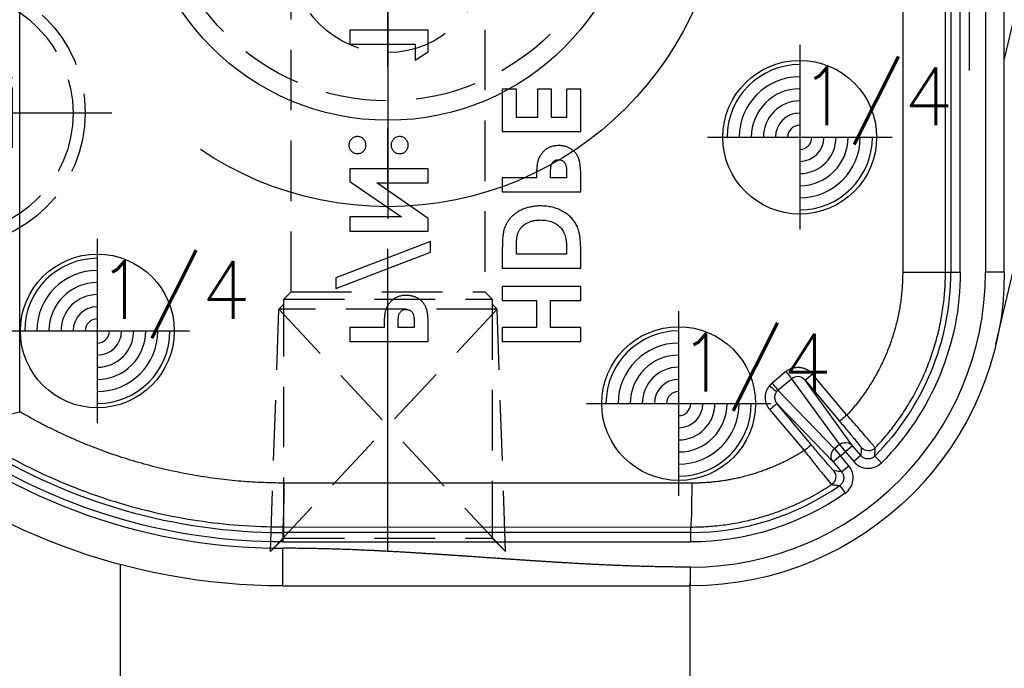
# Model space of a CAD drawing. Extents: x 2651 to 11825, y -3833 to 1075.
# Tile 336 of 656: x 4217 to 4258, y 423 to 449. Entities that reach past the tile are written whole.
import ezdxf

# ---------------------------------------------------------------- set-up
doc = ezdxf.new("R2010")
doc.units = 0
doc.header["$LTSCALE"] = 10
for name, pattern in [('CENTER', [2, 1.25, -0.25, 0.25, -0.25]), ('CNSCEN', [17, 15, -1, 0, -1]), ('CNSHID', [4, 3, -1]), ('HIDDEN', [0.375, 0.25, -0.125])]:
    doc.linetypes.add(name, pattern=pattern)
doc.layers.get('0').update_dxf_attribs({"linetype": 'CONTINUOUS'})
doc.layers.get('Defpoints').update_dxf_attribs({"linetype": 'CONTINUOUS'})
for name, color, linetype in [('1', 7, 'CONTINUOUS'), ('9', 3, 'CONTINUOUS'), ('CEN', 1, 'CENTER'), ('COOL', 150, 'HIDDEN'), ('DIM', 3, 'CONTINUOUS'), ('HIDDEN', 6, 'HIDDEN'), ('PIN', 3, 'CONTINUOUS'), ('TEXT', 4, 'CONTINUOUS'), ('WL1-HL', 4, 'CNSHID'), ('WOR1-CL', 1, 'CNSCEN'), ('WOR1-DL', 7, 'CONTINUOUS')]:
    doc.layers.add(name, color=color, linetype=linetype)
doc.styles.add('china', font='txt')
doc.styles.get("Standard").update_dxf_attribs({"font": 'romans.shx'})
doc.dimstyles.new('MM& INCH5', dxfattribs={"dimtxt": 5, "dimasz": 2.5, "dimexe": 1, "dimexo": 0.5, "dimtad": 0, "dimrnd": 1.38778e-17, "dimzin": 9, "dimdsep": 46, "dimtxsty": 'Standard', "dimblk": 'CLOSED', "dimcen": 0, "dimclrd": 3, "dimclre": 3, "dimclrt": 3, "dimazin": 2, "dimtfac": 0.75, "dimtofl": 0, "dimtmove": 0, "dimatfit": 3, "dimfxl": 0, "dimtolj": 1, "dimarcsym": 0})

# ---------------------------------------------------------------- blocks, each defined once
blk = doc.blocks.new('DSD')
at = {"layer": '1', "color": 252, "linetype": 'Continuous'}
for p, q in [((472.133, 580.525), (472.133, 579.748)), ((488.973, 580.525), (488.973, 578.971)), ((488.973, 578.708), (472.133, 578.708)), ((472.133, 578.32), (472.133, 578.708)), ((488.973, 578.32), (488.973, 578.708)), ((472.133, 578.32), (488.973, 578.32)), ((472.133, 578.094), (472.133, 578.32)), ((488.973, 578.091), (472.133, 578.094)), ((488.973, 578.091), (488.973, 578.32)), ((465.974, 576.38), (465.751, 576.699)), ((472.085, 576.281), (488.925, 576.277)), ((465.899, 575.812), (465.601, 575.562)), ((466.241, 575.404), (465.899, 575.812)), ((464.252, 575.441), (464.527, 575.166)), ((465.1, 575.142), (465.397, 575.391)), ((465.739, 574.984), (465.397, 575.391)), ((465.601, 575.562), (465.943, 575.155)), ((465.943, 575.155), (466.241, 575.404)), ((468.569, 572.998), (466.241, 575.404)), ((465.1, 575.142), (465.442, 574.734)), ((465.442, 574.734), (465.739, 574.984)), ((465.943, 575.155), (465.739, 574.984)), ((465.987, 574.688), (465.739, 574.984)), ((466.191, 574.859), (465.943, 575.155)), ((465.987, 574.688), (466.191, 574.859)), ((466.191, 574.859), (468.527, 572.445)), ((468.857, 573.248), (467.438, 574.939)), ((465.442, 574.734), (467.404, 572.027)), ((467.958, 571.97), (465.987, 574.688)), ((467.15, 574.689), (468.569, 572.998)), ((467.404, 572.027), (465.984, 573.72)), ((465.676, 573.471), (467.096, 571.778)), ((499.831, 573.329), (499.831, 529.985)), ((468.527, 572.445), (467.958, 571.97)), ((468.196, 571.675), (468.765, 572.15)), ((459.179, 567.571), (459.956, 567.571)), ((459.956, 540.854), (459.956, 567.571)), ((460.995, 567.571), (460.995, 555.446)), ((461.384, 567.571), (460.995, 567.571)), ((461.384, 555.446), (461.384, 567.571)), ((461.608, 567.571), (461.384, 567.571)), ((463.374, 567.571), (461.608, 567.571)), ((463.374, 555.682), (463.374, 567.571))]:
    blk.add_line(p, q, dxfattribs=at)
at = {"layer": '1', "color": 7, "linetype": 'Continuous'}
for p, q in [((459.524, 570.543), (451.7, 537.342)), ((476.666, 570.436), (476.666, 569.855)), ((479.905, 570.436), (476.666, 570.436)), ((479.905, 569.855), (479.905, 570.436)), ((482.959, 570.436), (482.959, 569.788)), ((486.198, 570.436), (482.959, 570.436)), ((486.198, 569.855), (486.198, 570.436)), ((476.666, 569.855), (477.912, 569.855)), ((477.912, 569.855), (477.912, 568.734)), ((478.493, 568.734), (478.493, 569.855)), ((478.493, 569.855), (479.905, 569.855)), ((483.541, 569.672), (483.541, 569.855)), ((483.541, 569.855), (484.205, 569.855)), ((484.205, 569.855), (484.205, 569.649)), ((484.786, 569.855), (486.198, 569.855)), ((477.912, 568.734), (476.666, 568.734)), ((476.666, 568.734), (476.666, 568.153)), ((479.905, 568.734), (478.493, 568.734)), ((479.905, 568.153), (479.905, 568.734)), ((476.666, 568.153), (479.905, 568.153)), ((486.779, 568.236), (482.876, 566.746)), ((486.779, 567.795), (486.779, 568.236)), ((459.179, 567.571), (459.179, 540.854)), ((461.608, 567.571), (461.608, 555.669)), ((482.876, 566.305), (486.779, 567.795)), ((476.666, 567.405), (476.666, 566.673)), ((479.905, 567.405), (476.666, 567.405)), ((479.905, 566.662), (479.905, 567.405)), ((477.248, 566.824), (479.324, 566.824)), ((477.248, 566.602), (477.248, 566.824)), ((479.324, 566.824), (479.324, 566.52)), ((482.876, 566.746), (482.876, 566.305)), ((482.959, 565.869), (482.959, 565.346)), ((486.198, 565.869), (482.959, 565.869)), ((486.198, 565.288), (486.198, 565.869)), ((482.959, 565.346), (485.091, 563.876)), ((486.198, 563.822), (484.073, 565.288)), ((484.073, 565.288), (486.198, 565.288)), ((476.666, 564.25), (476.666, 563.601)), ((479.905, 564.25), (476.666, 564.25)), ((479.905, 563.669), (479.905, 564.25)), ((485.091, 563.876), (482.959, 563.876)), ((482.959, 563.876), (482.959, 563.295)), ((477.248, 563.486), (477.248, 563.669)), ((477.248, 563.669), (477.912, 563.669)), ((477.912, 563.669), (477.912, 563.463)), ((478.493, 563.669), (479.905, 563.669)), ((486.198, 563.295), (486.198, 563.822)), ((482.959, 563.295), (486.198, 563.295)), ((476.666, 561.759), (476.666, 560.015)), ((479.905, 561.759), (476.666, 561.759)), ((479.905, 560.015), (479.905, 561.759)), ((477.248, 560.015), (477.248, 561.177)), ((477.248, 561.177), (477.871, 561.177)), ((477.871, 561.177), (477.871, 560.015)), ((478.452, 560.015), (478.452, 561.177)), ((478.452, 561.177), (479.324, 561.177)), ((479.324, 561.177), (479.324, 560.015)), ((476.666, 560.015), (477.248, 560.015)), ((477.871, 560.015), (478.452, 560.015)), ((479.324, 560.015), (479.905, 560.015)), ((456.588, 547.764), (459.179, 558.751)), ((483.499, 558.811), (482.959, 558.464)), ((483.499, 558.147), (483.499, 558.811)), ((482.959, 558.464), (482.959, 557.565)), ((486.198, 558.147), (483.499, 558.147)), ((486.198, 557.565), (486.198, 558.147)), ((482.959, 557.565), (486.198, 557.565))]:
    blk.add_line(p, q, dxfattribs=at)
at = {"layer": '1', "color": 110, "linetype": 'Continuous'}
blk.add_line((459.956, 540.854), (459.956, 567.571), dxfattribs=at)
at = {"layer": '1', "color": 7, "linetype": 'Continuous', "extrusion": (0, 0, -1)}
for centre, radius, start, end in [((-472.133, 567.571), 12.954, 0, 90), ((-488.973, 554.617), 25.908, 90, 171.2121)]:
    blk.add_arc(centre, radius, start, end, dxfattribs=at)
at = {"layer": '1', "color": 110, "linetype": 'Continuous'}
for centre, radius, start, end in [((472.133, 567.571), 12.177, 90, 180), ((488.973, 554.617), 24.354, 8.7879, 90)]:
    blk.add_arc(centre, radius, start, end, dxfattribs=at)
at = {"layer": '1', "color": 252, "linetype": 'Continuous'}
for centre, radius, start, end in [((472.133, 567.571), 12.177, 90, 180), ((488.973, 554.617), 24.354, 8.7879, 90), ((472.133, 567.571), 10.748, 90, 124.96), ((488.973, 554.617), 23.702, 58.1066, 90), ((472.133, 567.571), 10.748, 135.04, 180)]:
    blk.add_arc(centre, radius, start, end, dxfattribs=at)
at = {"layer": '1', "color": 252, "linetype": 'Continuous', "extrusion": (0, 0, -1)}
for centre, radius, start, end in [((-472.133, 567.571), 11.137, 55.04, 90), ((-488.973, 554.617), 24.091, 90, 121.8934), ((-472.133, 567.571), 11.137, 0, 44.96)]:
    blk.add_arc(centre, radius, start, end, dxfattribs=at)
for centre, major_axis, ratio, start_param, end_param in [((472.133, 576.281), (0, -1.814), 0.026177, 1.57079, 3.132863), ((488.973, 576.277), (0, -1.814), 0.026177, 1.57079, 3.132863), ((466.528, 576.016), (0.056, 0.385), 0.999914, 3.870947, 5.55383), ((465.943, 575.155), (-0.279, -0.27), 0.992489, 3.212987, 4.782718), ((464.789, 574.558), (0.388, -0.012), 0.999914, 3.870966, 5.553812), ((467.448, 574.939), (0.298, 0.25), 0.016833, 3.150321, 4.692337), ((465.739, 574.984), (-0.315, -0.228), 0.992489, 4.64206, 6.211791), ((465.686, 573.471), (0.298, 0.25), 0.016827, 4.692332, 6.274457), ((468.867, 573.248), (-0.298, -0.25), 0.016833, 0.008728, 1.550745), ((468.775, 572.15), (-0.249, 0.298), 0.020097, 4.729166, 6.160824), ((468.885, 572.263), (-0.305, 0.241), 0.01625, 4.732916, 6.16162), ((467.106, 571.778), (0.298, 0.25), 0.016827, 4.692332, 6.274457), ((468.206, 571.675), (-0.249, 0.298), 0.020097, 4.729166, 6.160824)]:
    blk.add_ellipse(centre, major_axis=major_axis, ratio=ratio, start_param=start_param, end_param=end_param, dxfattribs=at)
at = {"layer": '1', "color": 7, "linetype": 'Continuous'}
blk.add_open_spline([(488.973, 580.525), (483.359, 580.525), (477.746, 580.525), (472.133, 580.525)], degree=3, dxfattribs=at)
at = {"layer": '1', "color": 110, "linetype": 'Continuous'}
blk.add_open_spline([(472.133, 579.748), (473.135, 579.748), (474.238, 579.715), (475.219, 579.685), (476.343, 579.627), (477.278, 579.578), (478.448, 579.502), (478.915, 579.472), (479.5, 579.432), (479.851, 579.408), (480.553, 579.36), (481.254, 579.311), (481.605, 579.287), (482.189, 579.247), (482.658, 579.217), (483.827, 579.141), (484.763, 579.092), (485.885, 579.034), (486.868, 579.004), (487.97, 578.971), (488.973, 578.971)], degree=2, knots=[0, 0, 0, 0.125, 0.125, 0.25, 0.25, 0.375, 0.375, 0.4375, 0.4375, 0.5, 0.5, 0.5625, 0.5625, 0.625, 0.625, 0.75, 0.75, 0.875, 0.875, 1, 1, 1], dxfattribs=at)
at = {"layer": '1', "color": 252, "linetype": 'Continuous'}
for points in [[(472.133, 579.748), (477.746, 579.748), (483.359, 578.971), (488.973, 578.971)], [(467.404, 572.027), (467.479, 571.938), (467.593, 571.883), (467.708, 571.882)], [(467.708, 571.882), (467.799, 571.881), (467.889, 571.912), (467.958, 571.97)]]:
    blk.add_open_spline(points, degree=3, dxfattribs=at)
for points, knots in [([(472.133, 578.094), (471.888, 578.09), (471.41, 578.08), (470.714, 578.005), (470.058, 577.895), (469.444, 577.752), (468.873, 577.583), (468.345, 577.395), (467.859, 577.193), (467.415, 576.983), (467.012, 576.769), (466.647, 576.557), (466.421, 576.41), (466.313, 576.34)], [0, 0, 0, 0, 0.119039, 0.232454, 0.340243, 0.442407, 0.538944, 0.629855, 0.71514, 0.794797, 0.868826, 0.937227, 1, 1, 1, 1]), ([(501.259, 574.615), (500.953, 574.798), (500.314, 575.179), (499.283, 575.713), (498.144, 576.236), (496.891, 576.727), (495.524, 577.173), (494.043, 577.554), (492.449, 577.849), (490.746, 578.051), (489.574, 578.077), (488.973, 578.091)], [0, 0, 0, 0, 0.082708, 0.172517, 0.269427, 0.373438, 0.484549, 0.602761, 0.728074, 0.860487, 1, 1, 1, 1]), ([(465.751, 576.699), (465.662, 576.637), (465.588, 576.557), (465.476, 576.374), (465.44, 576.27), (465.412, 576.058), (465.42, 575.948), (465.48, 575.742), (465.531, 575.645), (465.601, 575.562)], [0, 0, 0, 0, 0.25, 0.25, 0.5, 0.5, 0.75, 0.75, 1, 1, 1, 1]), ([(465.899, 575.812), (465.875, 575.845), (465.827, 575.915), (465.801, 576.046), (465.818, 576.18), (465.878, 576.299), (465.943, 576.354), (465.974, 576.38)], [0, 0, 0, 0, 0.188754, 0.394177, 0.605822, 0.811245, 1, 1, 1, 1]), ([(466.314, 576.34), (466.309, 576.34), (466.305, 576.341), (466.289, 576.343), (466.275, 576.345), (466.206, 576.353), (466.152, 576.36), (466.08, 576.368), (466.064, 576.37), (466.023, 576.375), (465.998, 576.378), (465.974, 576.38)], [0, 0, 0, 0, 0.030224, 0.030224, 0.151118, 0.151118, 0.634697, 0.634697, 0.781436, 0.781436, 1, 1, 1, 1]), ([(467.438, 574.939), (467.376, 575.017), (467.257, 575.168), (467.092, 575.376), (466.953, 575.552), (466.84, 575.692), (466.754, 575.798), (466.693, 575.873), (466.553, 576.045), (466.369, 576.277), (466.331, 576.319), (466.313, 576.34)], [0, 0, 0, 0, 0.106887, 0.205186, 0.292302, 0.366385, 0.426275, 0.471358, 0.501372, 0.75478, 1, 1, 1, 1]), ([(465.397, 575.391), (465.328, 575.474), (465.242, 575.542), (465.049, 575.636), (464.942, 575.664), (464.729, 575.673), (464.62, 575.655), (464.42, 575.577), (464.329, 575.518), (464.252, 575.441)], [0, 0, 0, 0, 0.25, 0.25, 0.5, 0.5, 0.75, 0.75, 1, 1, 1, 1]), ([(465.899, 575.812), (465.987, 575.8), (466.076, 575.788), (466.187, 575.773), (466.208, 575.769), (466.23, 575.766)], [0, 0, 0, 0, 0.805738, 0.805738, 1, 1, 1, 1]), ([(466.229, 575.766), (466.234, 575.766), (466.258, 575.738), (466.329, 575.656), (466.358, 575.623), (466.425, 575.545), (466.464, 575.5), (466.591, 575.351), (466.693, 575.231), (466.912, 574.973), (467.03, 574.832), (467.15, 574.689)], [0, 0, 0, 0, 0.25, 0.25, 0.375, 0.375, 0.5, 0.5, 0.75, 0.75, 1, 1, 1, 1]), ([(464.527, 575.166), (464.558, 575.192), (464.623, 575.247), (464.751, 575.285), (464.886, 575.279), (465.01, 575.23), (465.071, 575.17), (465.1, 575.142)], [0, 0, 0, 0, 0.188755, 0.394179, 0.605823, 0.811246, 1, 1, 1, 1]), ([(464.508, 574.826), (464.337, 574.638), (463.996, 574.265), (463.54, 573.663), (463.128, 573.038), (462.766, 572.391), (462.453, 571.726), (462.189, 571.047), (461.975, 570.358), (461.809, 569.663), (461.693, 568.965), (461.621, 568.268), (461.612, 567.803), (461.608, 567.571)], [0, 0, 0, 0, 0.095127, 0.18941, 0.28285, 0.375445, 0.467198, 0.558107, 0.648172, 0.737394, 0.825772, 0.913308, 1, 1, 1, 1]), ([(464.527, 575.168), (464.527, 575.163), (464.526, 575.158), (464.525, 575.143), (464.525, 575.129), (464.521, 575.061), (464.517, 575.006), (464.512, 574.909), (464.51, 574.868), (464.508, 574.826)], [0, 0, 0, 0, 0.03027, 0.03027, 0.151349, 0.151349, 0.635664, 0.635664, 1, 1, 1, 1]), ([(464.508, 574.826), (464.51, 574.821), (464.515, 574.812), (464.559, 574.758), (464.629, 574.674), (464.725, 574.561), (464.891, 574.368), (465.191, 574.017), (465.501, 573.667), (465.676, 573.471)], [0, 0, 0, 0, 0.099069, 0.200049, 0.301625, 0.402428, 0.501142, 0.719432, 1, 1, 1, 1]), ([(465.087, 574.808), (465.09, 574.896), (465.093, 574.984), (465.098, 575.095), (465.099, 575.118), (465.1, 575.142)], [0, 0, 0, 0, 0.789513, 0.789513, 1, 1, 1, 1]), ([(465.984, 573.72), (465.864, 573.862), (465.748, 574.001), (465.585, 574.197), (465.534, 574.259), (465.437, 574.376), (465.391, 574.432), (465.267, 574.582), (465.2, 574.664), (465.111, 574.775), (465.087, 574.804), (465.087, 574.809)], [0, 0, 0, 0, 0.25, 0.25, 0.375, 0.375, 0.5, 0.5, 0.75, 0.75, 1, 1, 1, 1]), ([(501.691, 573.842), (501.68, 573.843), (501.437, 573.779), (500.728, 573.584), (500.276, 573.457), (499.831, 573.329)], [0, 0, 0, 0, 0.5, 0.5, 1, 1, 1, 1]), ([(468.582, 572.502), (468.637, 572.571), (468.667, 572.66), (468.662, 572.839), (468.628, 572.928), (468.569, 572.998)], [0, 0, 0, 0, 0.5, 0.5, 1, 1, 1, 1])]:
    blk.add_open_spline(points, degree=3, knots=knots, dxfattribs=at)
at = {"layer": '1', "color": 7, "linetype": 'Continuous'}
for points, weights in [([(467.438, 574.939), (468.838, 575.822), (470.429, 576.281), (472.085, 576.281)], [1, 0.973777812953, 0.973777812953, 1]), ([(488.925, 576.277), (492.78, 576.276), (496.501, 575.27), (499.831, 573.329)], [1, 0.976931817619, 0.976931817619, 1]), ([(463.374, 567.571), (463.374, 569.783), (464.178, 571.844), (465.676, 573.471)], [1, 0.954385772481, 0.954385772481, 1]), ([(468.527, 572.445), (468.547, 572.462), (468.566, 572.481), (468.582, 572.502)], [1, 0.996550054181, 0.996550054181, 1])]:
    blk.add_rational_spline(points, weights, degree=3, dxfattribs=at)
at = {"layer": '1', "color": 252, "linetype": 'Continuous'}
for points, weights in [([(468.857, 573.248), (469.107, 572.95), (469.114, 572.564), (468.875, 572.263)], [1, 0.850418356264, 0.850418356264, 1]), ([(468.875, 572.263), (468.842, 572.221), (468.805, 572.184), (468.765, 572.15)], [1, 0.996550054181, 0.996550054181, 1]), ([(468.196, 571.675), (467.846, 571.383), (467.391, 571.426), (467.096, 571.778)], [1, 0.80498879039, 0.80498879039, 1])]:
    blk.add_rational_spline(points, weights, degree=3, dxfattribs=at)
at = {"layer": '1', "color": 7, "linetype": 'Continuous'}
for points, knots in [([(482.959, 569.788), (482.96, 569.745), (482.96, 569.663), (482.964, 569.545), (482.972, 569.437), (482.982, 569.337), (482.996, 569.247), (483.012, 569.165), (483.031, 569.093), (483.054, 569.029), (483.081, 568.971), (483.109, 568.917), (483.144, 568.867), (483.18, 568.819), (483.221, 568.775), (483.265, 568.733), (483.313, 568.695), (483.365, 568.66), (483.42, 568.628), (483.478, 568.601), (483.538, 568.578), (483.601, 568.559), (483.667, 568.544), (483.735, 568.534), (483.807, 568.527), (483.855, 568.527), (483.879, 568.526)], [0, 0, 0, 0, 0.070781, 0.136552, 0.197012, 0.252923, 0.303687, 0.349719, 0.39124, 0.428479, 0.463057, 0.49715, 0.531002, 0.564226, 0.597701, 0.631421, 0.665597, 0.700451, 0.735881, 0.771092, 0.806975, 0.843534, 0.88094, 0.919294, 0.95918, 1, 1, 1, 1]), ([(483.605, 569.26), (483.6, 569.27), (483.589, 569.292), (483.576, 569.329), (483.565, 569.372), (483.556, 569.421), (483.549, 569.475), (483.544, 569.536), (483.542, 569.602), (483.541, 569.648), (483.541, 569.672)], [0, 0, 0, 0, 0.082101, 0.173825, 0.278953, 0.396639, 0.527316, 0.671298, 0.828754, 1, 1, 1, 1]), ([(484.205, 569.649), (484.205, 569.612), (484.204, 569.543), (484.198, 569.449), (484.188, 569.373), (484.175, 569.314), (484.154, 569.267), (484.129, 569.226), (484.099, 569.191), (484.063, 569.161), (484.023, 569.137), (483.978, 569.12), (483.93, 569.109), (483.896, 569.108), (483.879, 569.108)], [0, 0, 0, 0, 0.15516, 0.285496, 0.390503, 0.470975, 0.538446, 0.603655, 0.666587, 0.730199, 0.794945, 0.860228, 0.928121, 1, 1, 1, 1]), ([(484.737, 569.195), (484.741, 569.212), (484.75, 569.248), (484.759, 569.307), (484.767, 569.376), (484.775, 569.454), (484.78, 569.541), (484.783, 569.637), (484.786, 569.743), (484.786, 569.817), (484.786, 569.855)], [0, 0, 0, 0, 0.077373, 0.167614, 0.272108, 0.390016, 0.521363, 0.667272, 0.82681, 1, 1, 1, 1]), ([(483.879, 569.108), (483.863, 569.108), (483.834, 569.109), (483.792, 569.116), (483.752, 569.128), (483.716, 569.145), (483.683, 569.167), (483.653, 569.193), (483.626, 569.224), (483.612, 569.248), (483.605, 569.26)], [0, 0, 0, 0, 0.137788, 0.267341, 0.390444, 0.511778, 0.629509, 0.747829, 0.871885, 1, 1, 1, 1]), ([(483.879, 568.526), (483.906, 568.527), (483.96, 568.528), (484.037, 568.536), (484.112, 568.551), (484.183, 568.57), (484.25, 568.596), (484.315, 568.626), (484.375, 568.664), (484.431, 568.706), (484.485, 568.753), (484.533, 568.804), (484.578, 568.86), (484.618, 568.919), (484.654, 568.982), (484.687, 569.049), (484.715, 569.12), (484.73, 569.17), (484.737, 569.195)], [0, 0, 0, 0, 0.068875, 0.135349, 0.199289, 0.26155, 0.322915, 0.382772, 0.442844, 0.502652, 0.562749, 0.62274, 0.682687, 0.743329, 0.805013, 0.868067, 0.933111, 1, 1, 1, 1]), ([(476.666, 566.673), (476.667, 566.616), (476.668, 566.505), (476.676, 566.346), (476.69, 566.197), (476.708, 566.059), (476.732, 565.933), (476.763, 565.818), (476.798, 565.715), (476.84, 565.622), (476.888, 565.536), (476.942, 565.455), (477.003, 565.379), (477.071, 565.306), (477.146, 565.237), (477.227, 565.171), (477.316, 565.111), (477.411, 565.053), (477.511, 565), (477.616, 564.955), (477.725, 564.917), (477.838, 564.886), (477.955, 564.861), (478.077, 564.843), (478.203, 564.833), (478.288, 564.832), (478.331, 564.831)], [0, 0, 0, 0, 0.060148, 0.116267, 0.168654, 0.217399, 0.262434, 0.303933, 0.34226, 0.377441, 0.411406, 0.445398, 0.479766, 0.514584, 0.550214, 0.587001, 0.624663, 0.663615, 0.703456, 0.74345, 0.784013, 0.825133, 0.867265, 0.910306, 0.954424, 1, 1, 1, 1]), ([(477.507, 565.718), (477.486, 565.742), (477.443, 565.791), (477.391, 565.878), (477.346, 565.973), (477.31, 566.079), (477.282, 566.195), (477.262, 566.322), (477.25, 566.459), (477.248, 566.553), (477.248, 566.602)], [0, 0, 0, 0, 0.101663, 0.207636, 0.318745, 0.43668, 0.563507, 0.698681, 0.844447, 1, 1, 1, 1]), ([(479.324, 566.52), (479.324, 566.484), (479.323, 566.415), (479.317, 566.315), (479.311, 566.222), (479.3, 566.137), (479.287, 566.059), (479.269, 565.99), (479.25, 565.927), (479.226, 565.872), (479.199, 565.821), (479.168, 565.775), (479.133, 565.729), (479.093, 565.687), (479.049, 565.646), (479.002, 565.609), (478.95, 565.573), (478.894, 565.54), (478.834, 565.51), (478.77, 565.483), (478.704, 565.461), (478.634, 565.443), (478.56, 565.43), (478.483, 565.419), (478.403, 565.414), (478.348, 565.413), (478.321, 565.412)], [0, 0, 0, 0, 0.062615, 0.120429, 0.174199, 0.223725, 0.269028, 0.310765, 0.348115, 0.382378, 0.414753, 0.447195, 0.480045, 0.513739, 0.547963, 0.582918, 0.619315, 0.657124, 0.695687, 0.735514, 0.775823, 0.817652, 0.860743, 0.905387, 0.951998, 1, 1, 1, 1]), ([(478.331, 564.831), (478.392, 564.833), (478.512, 564.835), (478.689, 564.859), (478.858, 564.898), (479.018, 564.953), (479.169, 565.02), (479.306, 565.101), (479.431, 565.194), (479.541, 565.297), (479.636, 565.409), (479.717, 565.526), (479.781, 565.648), (479.821, 565.756), (479.846, 565.849), (479.861, 565.931), (479.875, 566.024), (479.886, 566.129), (479.895, 566.245), (479.9, 566.374), (479.904, 566.514), (479.905, 566.611), (479.905, 566.662)], [0, 0, 0, 0, 0.065773, 0.129478, 0.19143, 0.252446, 0.311787, 0.368818, 0.424092, 0.478492, 0.531394, 0.582004, 0.631201, 0.679503, 0.705561, 0.735222, 0.769132, 0.806858, 0.84893, 0.895117, 0.94547, 1, 1, 1, 1]), ([(478.321, 565.412), (478.278, 565.413), (478.196, 565.415), (478.075, 565.429), (477.962, 565.453), (477.856, 565.487), (477.757, 565.529), (477.666, 565.583), (477.581, 565.645), (477.532, 565.694), (477.507, 565.718)], [0, 0, 0, 0, 0.142277, 0.277429, 0.406477, 0.530595, 0.650143, 0.766851, 0.883502, 1, 1, 1, 1]), ([(476.666, 563.601), (476.667, 563.559), (476.667, 563.477), (476.671, 563.359), (476.679, 563.25), (476.689, 563.151), (476.703, 563.06), (476.719, 562.979), (476.738, 562.907), (476.761, 562.843), (476.788, 562.785), (476.817, 562.731), (476.851, 562.681), (476.887, 562.632), (476.928, 562.589), (476.972, 562.547), (477.021, 562.508), (477.072, 562.474), (477.127, 562.442), (477.185, 562.414), (477.245, 562.392), (477.308, 562.373), (477.374, 562.358), (477.443, 562.348), (477.514, 562.341), (477.562, 562.34), (477.586, 562.34)], [0, 0, 0, 0, 0.070781, 0.136552, 0.197012, 0.252923, 0.303687, 0.349719, 0.39124, 0.428479, 0.463057, 0.49715, 0.531002, 0.564226, 0.597701, 0.631421, 0.665597, 0.700451, 0.735881, 0.771092, 0.806975, 0.843534, 0.88094, 0.919294, 0.95918, 1, 1, 1, 1]), ([(477.312, 563.074), (477.307, 563.084), (477.296, 563.106), (477.283, 563.143), (477.272, 563.186), (477.263, 563.234), (477.256, 563.289), (477.251, 563.349), (477.249, 563.416), (477.248, 563.462), (477.248, 563.486)], [0, 0, 0, 0, 0.082101, 0.173825, 0.278953, 0.396639, 0.527316, 0.671298, 0.828754, 1, 1, 1, 1]), ([(477.912, 563.463), (477.912, 563.426), (477.911, 563.357), (477.905, 563.263), (477.895, 563.187), (477.882, 563.127), (477.861, 563.08), (477.836, 563.04), (477.806, 563.005), (477.771, 562.975), (477.73, 562.95), (477.685, 562.934), (477.637, 562.923), (477.603, 562.922), (477.586, 562.921)], [0, 0, 0, 0, 0.15516, 0.285496, 0.390503, 0.470975, 0.538446, 0.603655, 0.666587, 0.730199, 0.794945, 0.860228, 0.928121, 1, 1, 1, 1]), ([(478.444, 563.009), (478.448, 563.025), (478.457, 563.061), (478.466, 563.121), (478.475, 563.19), (478.482, 563.267), (478.487, 563.355), (478.49, 563.451), (478.493, 563.557), (478.493, 563.63), (478.493, 563.669)], [0, 0, 0, 0, 0.077373, 0.167614, 0.272108, 0.390016, 0.521363, 0.667272, 0.82681, 1, 1, 1, 1]), ([(477.586, 562.921), (477.571, 562.922), (477.541, 562.923), (477.499, 562.93), (477.459, 562.942), (477.423, 562.958), (477.39, 562.98), (477.36, 563.007), (477.333, 563.038), (477.319, 563.062), (477.312, 563.074)], [0, 0, 0, 0, 0.137788, 0.267341, 0.390444, 0.511778, 0.629509, 0.747829, 0.871885, 1, 1, 1, 1]), ([(477.586, 562.34), (477.613, 562.34), (477.667, 562.341), (477.745, 562.35), (477.819, 562.364), (477.89, 562.383), (477.957, 562.41), (478.022, 562.44), (478.082, 562.477), (478.138, 562.52), (478.192, 562.566), (478.24, 562.618), (478.285, 562.673), (478.325, 562.732), (478.361, 562.795), (478.394, 562.863), (478.422, 562.934), (478.437, 562.984), (478.444, 563.009)], [0, 0, 0, 0, 0.068875, 0.135349, 0.199289, 0.26155, 0.322915, 0.382772, 0.442844, 0.502652, 0.562749, 0.62274, 0.682687, 0.743329, 0.805013, 0.868067, 0.933111, 1, 1, 1, 1]), ([(484.144, 562.672), (484.12, 562.671), (484.074, 562.669), (484.007, 562.648), (483.946, 562.616), (483.892, 562.57), (483.847, 562.517), (483.814, 562.456), (483.793, 562.389), (483.791, 562.343), (483.79, 562.319)], [0, 0, 0, 0, 0.12783, 0.250877, 0.372608, 0.500305, 0.628002, 0.750286, 0.873333, 1, 1, 1, 1]), ([(484.496, 562.319), (484.494, 562.343), (484.492, 562.389), (484.472, 562.455), (484.439, 562.517), (484.395, 562.57), (484.342, 562.616), (484.28, 562.648), (484.214, 562.669), (484.168, 562.671), (484.144, 562.672)], [0, 0, 0, 0, 0.127088, 0.250543, 0.372679, 0.500053, 0.627277, 0.749413, 0.871745, 1, 1, 1, 1]), ([(485.885, 562.672), (485.861, 562.671), (485.815, 562.669), (485.749, 562.648), (485.688, 562.616), (485.635, 562.57), (485.59, 562.516), (485.556, 562.456), (485.537, 562.389), (485.535, 562.343), (485.534, 562.319)], [0, 0, 0, 0, 0.128226, 0.250531, 0.372639, 0.499833, 0.627179, 0.749842, 0.87294, 1, 1, 1, 1]), ([(486.239, 562.319), (486.238, 562.343), (486.236, 562.389), (486.216, 562.456), (486.182, 562.517), (486.137, 562.57), (486.083, 562.616), (486.022, 562.648), (485.955, 562.669), (485.909, 562.671), (485.885, 562.672)], [0, 0, 0, 0, 0.126678, 0.249735, 0.372031, 0.499739, 0.627447, 0.750221, 0.872159, 1, 1, 1, 1]), ([(483.79, 562.319), (483.791, 562.296), (483.793, 562.249), (483.813, 562.183), (483.847, 562.122), (483.892, 562.069), (483.946, 562.023), (484.007, 561.99), (484.074, 561.97), (484.12, 561.968), (484.144, 561.966)], [0, 0, 0, 0, 0.126727, 0.249831, 0.371148, 0.498906, 0.626663, 0.749005, 0.872109, 1, 1, 1, 1]), ([(484.144, 561.966), (484.167, 561.967), (484.213, 561.97), (484.279, 561.99), (484.339, 562.023), (484.393, 562.069), (484.438, 562.122), (484.472, 562.183), (484.492, 562.249), (484.494, 562.296), (484.496, 562.319)], [0, 0, 0, 0, 0.12614, 0.24756, 0.370463, 0.498806, 0.627149, 0.749023, 0.872692, 1, 1, 1, 1]), ([(485.534, 562.319), (485.535, 562.296), (485.537, 562.25), (485.556, 562.183), (485.59, 562.123), (485.635, 562.069), (485.688, 562.023), (485.749, 561.99), (485.815, 561.97), (485.861, 561.967), (485.885, 561.966)], [0, 0, 0, 0, 0.12712, 0.250277, 0.371969, 0.499375, 0.62663, 0.749351, 0.871713, 1, 1, 1, 1]), ([(485.885, 561.966), (485.909, 561.967), (485.955, 561.97), (486.022, 561.99), (486.083, 562.023), (486.137, 562.069), (486.182, 562.122), (486.216, 562.183), (486.236, 562.249), (486.238, 562.296), (486.239, 562.319)], [0, 0, 0, 0, 0.127902, 0.249898, 0.37328, 0.501049, 0.628817, 0.750146, 0.873261, 1, 1, 1, 1])]:
    blk.add_open_spline(points, degree=3, knots=knots, dxfattribs=at)
blk = doc.blocks.new('*U10', base_point=(1624.618, 1808.955))
for p, q in [((1624.618, 1811.842), (1622.118, 1810.399)), ((1627.118, 1810.398), (1624.618, 1811.842)), ((1622.118, 1810.399), (1622.118, 1807.512)), ((1627.118, 1807.511), (1627.118, 1810.398)), ((1622.118, 1807.512), (1624.618, 1806.068)), ((1624.618, 1806.068), (1627.118, 1807.511))]:
    blk.add_line(p, q)
for radius in [5.5, 5]:
    blk.add_circle((1624.618, 1808.955), radius)
at = {"layer": 'CEN'}
for p, q in [((1624.618, 1815.555), (1624.618, 1802.355)), ((1618.018, 1808.955), (1631.218, 1808.955))]:
    blk.add_line(p, q, dxfattribs=at)
blk = doc.blocks.new('A$C3FB17615')
at = {"layer": 'CEN'}
for p, q in [((0, 15.24), (0, -15.24)), ((-15.24, 0), (15.24, 0))]:
    blk.add_line(p, q, dxfattribs=at)
at = {"layer": 'HIDDEN', "color": 110}
blk.add_circle((0, 0), 12.7, dxfattribs=at)
at = {"layer": 'TEXT'}
blk.add_text('ST', height=3, dxfattribs=at).set_placement((1.796, 3.362))
blk = doc.blocks.new('*D116')
at = {"layer": 'Defpoints', "color": 0}
for p in [(4278.684, 927.642), (4278.684, 906.842), (4171.684, 387.642)]:
    blk.add_point(p, dxfattribs=at)
at = {"layer": 'DIM', "color": 3, "lineweight": -2}
blk.add_line((4278.684, 907.342), (4278.684, 927.642), dxfattribs=at)
at = {"layer": 'DIM', "color": 3, "insert": (4278.684, 950.648), "char_height": 5, "attachment_point": 5, "rotation": 90}
blk.add_mtext('\\A1;107 [4.213]', dxfattribs=at)
blk = doc.blocks.new('_Closed')
at = {"color": 0, "linetype": 'ByBlock', "lineweight": -2}
for p, q in [((-1, 0.167), (0, 0)), ((-1, 0.167), (-1, -0.167)), ((0, 0), (-1, -0.167)), ((0, 0), (-1, 0))]:
    blk.add_line(p, q, dxfattribs=at)
blk = doc.blocks.new('*D117')
at = {"layer": 'Defpoints', "color": 0}
for p in [(4291.684, 927.642), (4291.684, 912.642), (4171.684, 387.642)]:
    blk.add_point(p, dxfattribs=at)
at = {"layer": 'DIM', "color": 3, "lineweight": -2}
blk.add_line((4291.684, 913.142), (4291.684, 927.642), dxfattribs=at)
at = {"layer": 'DIM', "color": 3, "insert": (4291.684, 950.648), "char_height": 5, "attachment_point": 5, "rotation": 90}
blk.add_mtext('\\A1;120 [4.724]', dxfattribs=at)
blk = doc.blocks.new('*D118')
at = {"layer": 'Defpoints', "color": 0}
for p in [(4368.684, 927.642), (4368.684, 892.822), (4171.684, 387.642)]:
    blk.add_point(p, dxfattribs=at)
at = {"layer": 'DIM', "color": 3, "lineweight": -2}
blk.add_line((4368.684, 893.322), (4368.684, 927.642), dxfattribs=at)
at = {"layer": 'DIM', "color": 3, "insert": (4368.684, 950.648), "char_height": 5, "attachment_point": 5, "rotation": 90}
blk.add_mtext('\\A1;197 [7.756]', dxfattribs=at)
blk = doc.blocks.new('*D119')
at = {"layer": 'Defpoints', "color": 0}
for p in [(4376.684, 927.642), (4371.684, 807.17), (4171.684, 387.642)]:
    blk.add_point(p, dxfattribs=at)
at = {"layer": 'DIM', "color": 3, "lineweight": -2}
for p, q in [((4376.684, 922.642), (4376.684, 927.642)), ((4371.684, 917.642), (4376.684, 922.642)), ((4371.684, 807.67), (4371.684, 917.642))]:
    blk.add_line(p, q, dxfattribs=at)
at = {"layer": 'DIM', "color": 3, "insert": (4376.684, 951.005), "char_height": 5, "attachment_point": 5, "rotation": 90}
blk.add_mtext('\\A1;200 [7.874]', dxfattribs=at)
blk = doc.blocks.new('*D120')
at = {"layer": 'Defpoints', "color": 0}
for p in [(4411.684, 927.642), (4411.684, 912.642), (4171.684, 387.642)]:
    blk.add_point(p, dxfattribs=at)
at = {"layer": 'DIM', "color": 3, "lineweight": -2}
blk.add_line((4411.684, 913.142), (4411.684, 927.642), dxfattribs=at)
at = {"layer": 'DIM', "color": 3, "insert": (4411.684, 951.005), "char_height": 5, "attachment_point": 5, "rotation": 90}
blk.add_mtext('\\A1;240 [9.449]', dxfattribs=at)
blk = doc.blocks.new('*D121')
at = {"layer": 'Defpoints', "color": 0}
for p in [(4446.684, 927.642), (4446.684, 910.642), (4171.684, 387.642)]:
    blk.add_point(p, dxfattribs=at)
at = {"layer": 'DIM', "color": 3, "lineweight": -2}
blk.add_line((4446.684, 911.142), (4446.684, 927.642), dxfattribs=at)
at = {"layer": 'DIM', "color": 3, "insert": (4446.684, 953.386), "char_height": 5, "attachment_point": 5, "rotation": 90}
blk.add_mtext('\\A1;275 [10.827]', dxfattribs=at)
blk = doc.blocks.new('*D158')
at = {"layer": 'Defpoints', "color": 0}
for p in [(4247.884, 927.642), (4247.884, 766.102), (4171.684, 387.642)]:
    blk.add_point(p, dxfattribs=at)
at = {"layer": 'DIM', "color": 3, "lineweight": -2}
blk.add_line((4247.884, 766.602), (4247.884, 927.642), dxfattribs=at)
at = {"layer": 'DIM', "color": 3, "insert": (4247.884, 943.862), "char_height": 5, "attachment_point": 5, "rotation": 90}
blk.add_mtext('\\A1;76.2 [3]', dxfattribs=at)
blk = doc.blocks.new('*D159')
at = {"layer": 'Defpoints', "color": 0}
for p in [(4239.884, 927.642), (4246.684, 860.062), (4171.684, 387.642)]:
    blk.add_point(p, dxfattribs=at)
at = {"layer": 'DIM', "color": 3, "lineweight": -2}
for p, q in [((4239.884, 922.642), (4239.884, 927.642)), ((4246.684, 917.642), (4239.884, 922.642)), ((4246.684, 860.562), (4246.684, 917.642))]:
    blk.add_line(p, q, dxfattribs=at)
at = {"layer": 'DIM', "color": 3, "insert": (4239.884, 948.624), "char_height": 5, "attachment_point": 5, "rotation": 90}
blk.add_mtext('\\A1;75 [2.953]', dxfattribs=at)
blk = doc.blocks.new('*D160')
at = {"layer": 'Defpoints', "color": 0}
for p in [(4381.212, 797.642), (4473.321, 797.642), (4171.684, 387.642)]:
    blk.add_point(p, dxfattribs=at)
at = {"layer": 'DIM', "color": 3, "lineweight": -2}
blk.add_line((4381.712, 797.642), (4473.321, 797.642), dxfattribs=at)
at = {"layer": 'DIM', "color": 3, "insert": (4499.065, 797.642), "char_height": 5, "attachment_point": 5}
blk.add_mtext('\\A1;410 [16.142]', dxfattribs=at)
blk = doc.blocks.new('*D161')
at = {"layer": 'Defpoints', "color": 0}
for p in [(4274.104, 832.642), (4473.321, 832.642), (4171.684, 387.642)]:
    blk.add_point(p, dxfattribs=at)
at = {"layer": 'DIM', "color": 3, "lineweight": -2}
blk.add_line((4274.604, 832.642), (4473.321, 832.642), dxfattribs=at)
at = {"layer": 'DIM', "color": 3, "insert": (4496.684, 832.642), "char_height": 5, "attachment_point": 5}
blk.add_mtext('\\A1;445 [17.52]', dxfattribs=at)
blk = doc.blocks.new('*D162')
at = {"layer": 'Defpoints', "color": 0}
for p in [(4271.924, 879.642), (4485.526, 879.642), (4171.684, 387.642)]:
    blk.add_point(p, dxfattribs=at)
at = {"layer": 'DIM', "color": 3, "lineweight": -2}
blk.add_line((4272.424, 879.642), (4485.526, 879.642), dxfattribs=at)
at = {"layer": 'DIM', "color": 3, "insert": (4508.889, 879.642), "char_height": 5, "attachment_point": 5}
blk.add_mtext('\\A1;492 [19.37]', dxfattribs=at)
blk = doc.blocks.new('*D163')
at = {"layer": 'Defpoints', "color": 0}
for p in [(4285.884, 899.642), (4485.526, 899.642), (4171.684, 387.642)]:
    blk.add_point(p, dxfattribs=at)
at = {"layer": 'DIM', "color": 3, "lineweight": -2}
blk.add_line((4286.384, 899.642), (4485.526, 899.642), dxfattribs=at)
at = {"layer": 'DIM', "color": 3, "insert": (4511.27, 899.642), "char_height": 5, "attachment_point": 5}
blk.add_mtext('\\A1;512 [20.157]', dxfattribs=at)
blk = doc.blocks.new('*D164')
at = {"layer": 'Defpoints', "color": 0}
for p in [(4266.934, 743.242), (4473.321, 743.242), (4171.684, 387.642)]:
    blk.add_point(p, dxfattribs=at)
at = {"layer": 'DIM', "color": 3, "lineweight": -2}
blk.add_line((4267.434, 743.242), (4473.321, 743.242), dxfattribs=at)
at = {"layer": 'DIM', "color": 3, "insert": (4494.303, 743.242), "char_height": 5, "attachment_point": 5}
blk.add_mtext('\\A1;355.6 [14]', dxfattribs=at)
blk = doc.blocks.new('*D165')
at = {"layer": 'Defpoints', "color": 0}
for p in [(4446.684, 762.642), (4473.321, 762.642), (4171.684, 387.642)]:
    blk.add_point(p, dxfattribs=at)
at = {"layer": 'DIM', "color": 3, "lineweight": -2}
blk.add_line((4447.184, 762.642), (4473.321, 762.642), dxfattribs=at)
at = {"layer": 'DIM', "color": 3, "insert": (4499.065, 762.642), "char_height": 5, "attachment_point": 5}
blk.add_mtext('\\A1;375 [14.764]', dxfattribs=at)
blk = doc.blocks.new('*D166')
at = {"layer": 'Defpoints', "color": 0}
for p in [(4446.684, 719.642), (4473.321, 719.642), (4171.684, 387.642)]:
    blk.add_point(p, dxfattribs=at)
at = {"layer": 'DIM', "color": 3, "lineweight": -2}
blk.add_line((4447.184, 719.642), (4473.321, 719.642), dxfattribs=at)
at = {"layer": 'DIM', "color": 3, "insert": (4499.065, 719.642), "char_height": 5, "attachment_point": 5}
blk.add_mtext('\\A1;332 [13.071]', dxfattribs=at)
blk = doc.blocks.new('*D167')
at = {"layer": 'Defpoints', "color": 0}
for p in [(4445.644, 592.642), (4473.321, 592.642), (4171.684, 387.642)]:
    blk.add_point(p, dxfattribs=at)
at = {"layer": 'DIM', "color": 3, "lineweight": -2}
blk.add_line((4446.144, 592.642), (4473.321, 592.642), dxfattribs=at)
at = {"layer": 'DIM', "color": 3, "insert": (4496.684, 592.642), "char_height": 5, "attachment_point": 5}
blk.add_mtext('\\A1;205 [8.071]', dxfattribs=at)
blk = doc.blocks.new('*D168')
at = {"layer": 'Defpoints', "color": 0}
for p in [(4245.344, 590.842), (4473.321, 584.642), (4171.684, 387.642)]:
    blk.add_point(p, dxfattribs=at)
at = {"layer": 'DIM', "color": 3, "lineweight": -2}
for p, q in [((4245.844, 590.842), (4463.321, 590.842)), ((4463.321, 590.842), (4468.321, 584.642)), ((4468.321, 584.642), (4473.321, 584.642))]:
    blk.add_line(p, q, dxfattribs=at)
at = {"layer": 'DIM', "color": 3, "insert": (4491.922, 584.642), "char_height": 5, "attachment_point": 5}
blk.add_mtext('\\A1;203.2 [8]', dxfattribs=at)
blk = doc.blocks.new('*D169')
at = {"layer": 'Defpoints', "color": 0}
for p in [(4446.684, 612.642), (4473.321, 612.642), (4171.684, 387.642)]:
    blk.add_point(p, dxfattribs=at)
at = {"layer": 'DIM', "color": 3, "lineweight": -2}
blk.add_line((4447.184, 612.642), (4473.321, 612.642), dxfattribs=at)
at = {"layer": 'DIM', "color": 3, "insert": (4496.684, 612.642), "char_height": 5, "attachment_point": 5}
blk.add_mtext('\\A1;225 [8.858]', dxfattribs=at)
blk = doc.blocks.new('*D170')
at = {"layer": 'Defpoints', "color": 0}
for p in [(4446.684, 655.642), (4473.321, 655.642), (4171.684, 387.642)]:
    blk.add_point(p, dxfattribs=at)
at = {"layer": 'DIM', "color": 3, "lineweight": -2}
blk.add_line((4447.184, 655.642), (4473.321, 655.642), dxfattribs=at)
at = {"layer": 'DIM', "color": 3, "insert": (4499.065, 655.642), "char_height": 5, "attachment_point": 5}
blk.add_mtext('\\A1;268 [10.551]', dxfattribs=at)
blk = doc.blocks.new('*D171')
at = {"layer": 'Defpoints', "color": 0}
for p in [(4446.684, 562.642), (4473.321, 562.642), (4171.684, 387.642)]:
    blk.add_point(p, dxfattribs=at)
at = {"layer": 'DIM', "color": 3, "lineweight": -2}
blk.add_line((4447.184, 562.642), (4473.321, 562.642), dxfattribs=at)
at = {"layer": 'DIM', "color": 3, "insert": (4493.946, 562.642), "char_height": 5, "attachment_point": 5}
blk.add_mtext('\\A1;175 [6.89]', dxfattribs=at)
blk = doc.blocks.new('*D172')
at = {"layer": 'Defpoints', "color": 0}
for p in [(4446.684, 519.642), (4473.321, 519.642), (4171.684, 387.642)]:
    blk.add_point(p, dxfattribs=at)
at = {"layer": 'DIM', "color": 3, "lineweight": -2}
blk.add_line((4447.184, 519.642), (4473.321, 519.642), dxfattribs=at)
at = {"layer": 'DIM', "color": 3, "insert": (4496.327, 519.642), "char_height": 5, "attachment_point": 5}
blk.add_mtext('\\A1;132 [5.197]', dxfattribs=at)
blk = doc.blocks.new('*D173')
at = {"layer": 'Defpoints', "color": 0}
for p in [(4446.684, 455.642), (4473.321, 455.642), (4171.684, 387.642)]:
    blk.add_point(p, dxfattribs=at)
at = {"layer": 'DIM', "color": 3, "lineweight": -2}
blk.add_line((4447.184, 455.642), (4473.321, 455.642), dxfattribs=at)
at = {"layer": 'DIM', "color": 3, "insert": (4494.184, 455.642), "char_height": 5, "attachment_point": 5}
blk.add_mtext('\\A1;68 [2.677]', dxfattribs=at)
blk = doc.blocks.new('*D190')
at = {"layer": 'Defpoints', "color": 0}
for p in [(4401.864, 859.642), (4485.526, 859.642), (4171.684, 387.642)]:
    blk.add_point(p, dxfattribs=at)
at = {"layer": 'DIM', "color": 3, "lineweight": -2}
blk.add_line((4402.364, 859.642), (4485.526, 859.642), dxfattribs=at)
at = {"layer": 'DIM', "color": 3, "insert": (4511.27, 859.642), "char_height": 5, "attachment_point": 5}
blk.add_mtext('\\A1;472 [18.583]', dxfattribs=at)
blk = doc.blocks.new('*X8')
at = {"color": 0}
for p, q in [((745.423, 286.51), (747.026, 288.113)), ((745.479, 285.86), (747.676, 288.057)), ((745.698, 285.371), (748.165, 287.838)), ((769.614, 286.66), (771.046, 288.092)), ((769.624, 285.963), (771.743, 288.082)), ((769.819, 285.451), (772.255, 287.887)), ((746.025, 284.992), (748.544, 287.51)), ((770.129, 285.053), (772.653, 287.577)), ((746.455, 284.714), (748.822, 287.081)), ((770.539, 284.757), (772.949, 287.167)), ((771.067, 284.578), (773.128, 286.639)), ((747.01, 284.562), (748.974, 286.526)), ((771.802, 284.605), (773.101, 285.904)), ((747.817, 284.662), (748.874, 285.719))]:
    blk.add_line(p, q, dxfattribs=at)
blk = doc.blocks.new('117')
at = {"layer": 'WL1-HL'}
for centre, radius in [((254.95, 1693.104), 13.87), ((254.95, 1693.104), 10.3), ((242.865, 1693.104), 1.785), ((267.035, 1693.104), 1.785)]:
    blk.add_circle(centre, radius, dxfattribs=at)
at = {"layer": 'WOR1-CL'}
for p, q in [((254.95, 1707.474), (254.95, 1678.734)), ((269.32, 1693.104), (240.58, 1693.104))]:
    blk.add_line(p, q, dxfattribs=at)
at = {"layer": 'WL1-HL'}
blk.add_blockref('*X8', (-504.334, 1406.767), dxfattribs=at)
at = {"layer": '9', "style": 'china'}
blk.add_text('2-117', height=2, dxfattribs=at).set_placement((251.365, 1693.722))
at = {"layer": 'WOR1-DL', "style": 'china', "oblique": 20}
blk.add_text('ARRK', height=0.8, dxfattribs=at).set_placement((256.305, 1696.027))
blk = doc.blocks.new('A$C257357D5')
at = {"layer": 'COOL', "color": 1, "linetype": 'CENTER'}
blk.add_line((61, -60.106), (61, 35), dxfattribs=at)
at = {"layer": 'COOL'}
for points in [[(57, -49.388), (57, 32.691), (61, 35), (65, 32.691), (65, -49.388)], [(56.7, -49.688), (57, -49.388), (65, -49.388), (65.3, -49.688)], [(56.15, -60.106), (56.491, -50.106), (56.7, -49.897)], [(56.7, -59.556), (56.7, -49.688), (65.3, -49.688), (65.3, -59.556)], [(65.85, -60.106), (65.509, -50.106), (65.3, -49.897)], [(56.15, -60.106), (65.509, -50.106), (56.491, -50.106), (65.85, -60.106)], [(56.15, -60.106), (56.7, -59.556), (65.3, -59.556), (65.85, -60.106)]]:
    blk.add_lwpolyline(points, dxfattribs=at)
for centre, radius in [((61, -32), 9.5), ((61, -35.5), 4)]:
    blk.add_circle(centre, radius, dxfattribs=at)
blk.add_blockref('117', (-193.95, -1725.104), dxfattribs=at)
blk = doc.blocks.new('*U6', base_point=(965.4695, 1808.9548))
blk.add_circle((965.4695, 1808.9548), 0.5)
for radius, start, end in [(0.4724, 90, 180), (0.3937, 90, 180), (0.315, 90, 180), (0.2362, 90, 180), (0.1575, 90, 180), (0.0787, 90, 180), (0.0787, 270, 0), (0.1575, 270, 0), (0.2362, 270, 0), (0.315, 270, 0), (0.3937, 270, 0), (0.4724, 270, 0)]:
    blk.add_arc((965.4695, 1808.9548), radius, start, end)
at = {"layer": 'PIN'}
for p, q in [((965.4695, 1809.5548), (965.4695, 1808.3548)), ((964.8695, 1808.9548), (966.0695, 1808.9548))]:
    blk.add_line(p, q, dxfattribs=at)

msp = doc.modelspace()

# ---------------------------------------------------------------- linework, layer by layer
for p, q in [((4221.631, 426.993), (4221.631, 421.058)), ((4245.15, 426.231), (4245.15, 415.081))]:
    msp.add_line(p, q)

# ---------------------------------------------------------------- block references
at = {"layer": 'DIM', "rotation": 180}
msp.add_blockref('DSD', (4717.309, 1006.636), dxfattribs=at)
at = {"layer": 'DIM'}
msp.add_blockref('A$C257357D5', (4171.684, 487.642), dxfattribs=at)
at = {"layer": 'HIDDEN', "rotation": 180}
msp.add_blockref('*U10', (4214.684, 445.642), dxfattribs=at)
at = {"layer": 'PIN', "xscale": 6.35, "yscale": 6.35, "zscale": 6.35}
for p in [(4249.684, 444.642), (4220.684, 436.642), (4244.684, 433.642)]:
    msp.add_blockref('*U6', p, dxfattribs=at)
at = {"layer": 'TEXT'}
msp.add_blockref('A$C3FB17615', (4256.684, 462.642), dxfattribs=at)

# ---------------------------------------------------------------- texts
at = {"layer": 'PIN', "color": 4}
for p in [(4249.684, 445.142), (4220.684, 437.142), (4244.684, 434.142)]:
    msp.add_text('1/4', height=2.3813, dxfattribs=at).set_placement(p)

# ---------------------------------------------------------------- dimensions: what is measured, and where the dimension line sits
at = {"layer": 'DIM'}
for feature_location, offset, dtype, picture, middle in [((4446.684, 910.642), (0, 17), 1, '*D121', (4446.684, 953.386)), ((4371.684, 807.17), (5, 120.472), 1, '*D119', (4376.684, 951.005)), ((4411.684, 912.642), (0, 15), 1, '*D120', (4411.684, 951.005)), ((4278.684, 906.842), (0, 20.8), 1, '*D116', (4278.684, 950.648)), ((4291.684, 912.642), (0, 15), 1, '*D117', (4291.684, 950.648)), ((4368.684, 892.822), (0, 34.82), 1, '*D118', (4368.684, 950.648)), ((4246.684, 860.062), (-6.8, 67.58), 1, '*D159', (4239.884, 948.624)), ((4247.884, 766.102), (0, 161.54), 1, '*D158', (4247.884, 943.862)), ((4285.884, 899.642), (199.642, 0), 0, '*D163', (4511.27, 899.642)), ((4271.924, 879.642), (213.602, 0), 0, '*D162', (4508.889, 879.642)), ((4401.864, 859.642), (83.662, 0), 0, '*D190', (4511.27, 859.642)), ((4274.104, 832.642), (199.217, 0), 0, '*D161', (4496.684, 832.642)), ((4381.212, 797.642), (92.109, 0), 0, '*D160', (4499.065, 797.642)), ((4446.684, 762.642), (26.637, 0), 0, '*D165', (4499.065, 762.642)), ((4266.934, 743.242), (206.387, 0), 0, '*D164', (4494.303, 743.242)), ((4446.684, 719.642), (26.637, 0), 0, '*D166', (4499.065, 719.642)), ((4446.684, 655.642), (26.637, 0), 0, '*D170', (4499.065, 655.642)), ((4446.684, 612.642), (26.637, 0), 0, '*D169', (4496.684, 612.642)), ((4445.644, 592.642), (27.677, 0), 0, '*D167', (4496.684, 592.642)), ((4245.344, 590.842), (227.977, -6.2), 0, '*D168', (4491.922, 584.642)), ((4446.684, 562.642), (26.637, 0), 0, '*D171', (4493.946, 562.642)), ((4446.684, 519.642), (26.637, 0), 0, '*D172', (4496.327, 519.642)), ((4446.684, 455.642), (26.637, 0), 0, '*D173', (4494.184, 455.642))]:
    dim = msp.add_ordinate_dim(feature_location=feature_location, offset=offset, dtype=dtype, origin=(4171.684, 387.642), dimstyle='MM& INCH5', dxfattribs=at)
    dim.commit()
    dim.dimension.update_dxf_attribs({"geometry": picture, "text_midpoint": middle})

doc.saveas('drawing.dxf')
